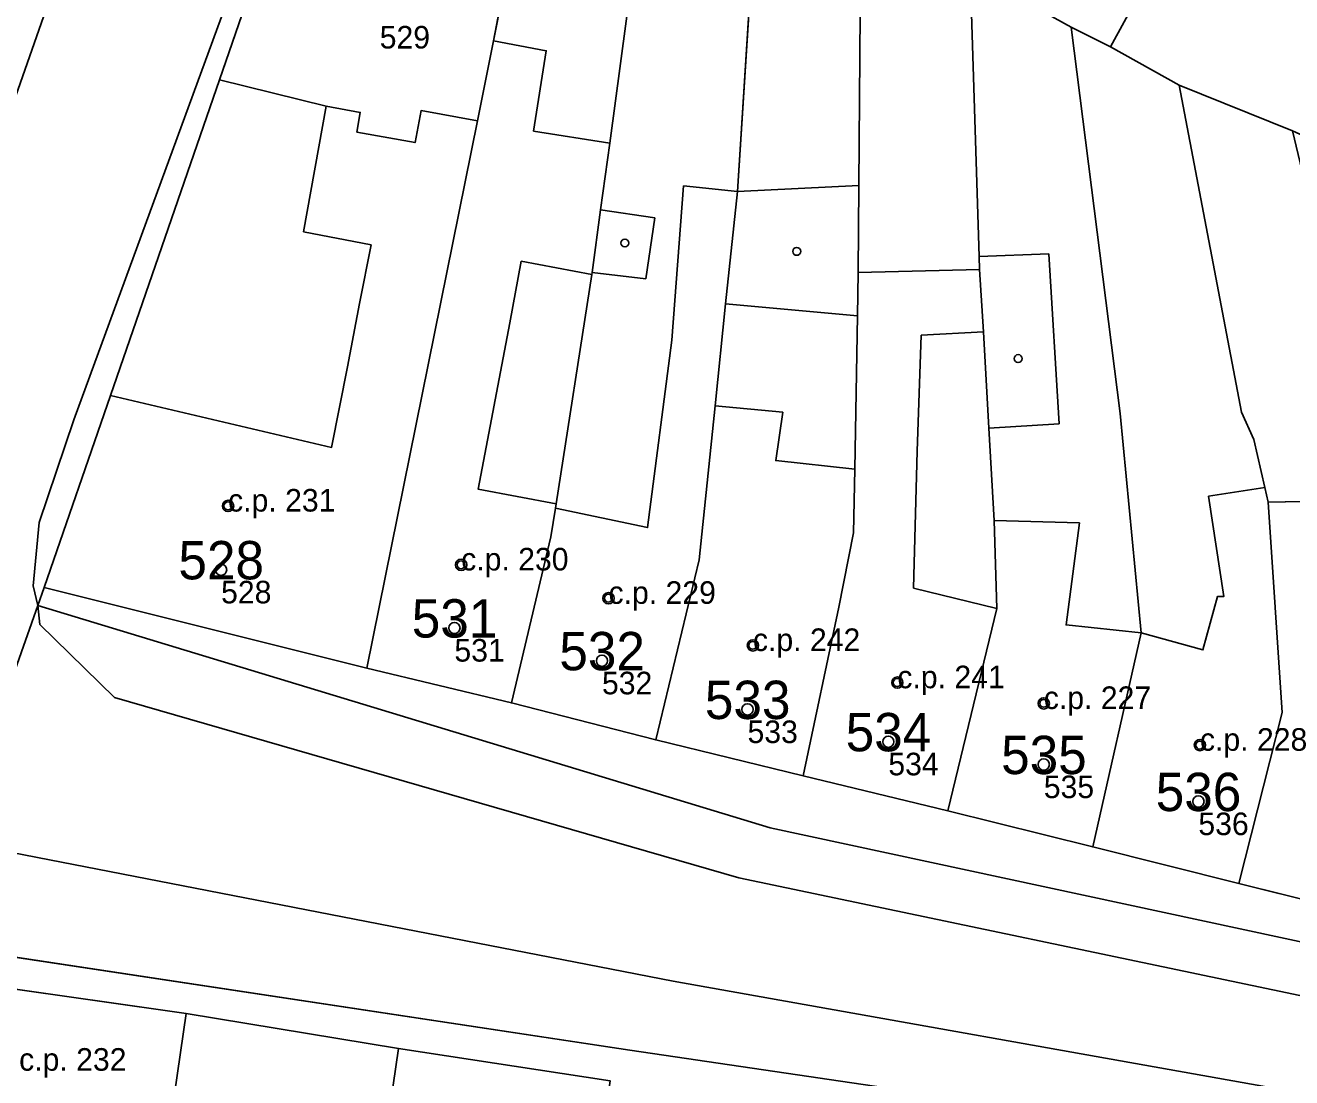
# Model space of a CAD drawing. Extents: x -603967 to -594699, y -1179315 to -1165625.
# Drawn here: x -598473.6 to -598417.5, y -1172472.5 to -1172425.8 of the extents above; entities that cross this region are included whole.
import ezdxf

# ---------------------------------------------------------------- set-up
doc = ezdxf.new("R2010")
doc.units = 0
for name, color, linetype in [('Definiční body', 7, 'Continuous'), ('Hranice parcel', 7, 'Continuous'), ('Parcelní čísla', 7, 'Continuous'), ('Polygon budovy', 7, 'Continuous'), ('Polygon parcely', 7, 'Continuous'), ('Vnitřní kresba', 7, 'Continuous'), ('Značky budov', 7, 'Continuous')]:
    doc.layers.add(name, color=color, linetype=linetype)

msp = doc.modelspace()

# ---------------------------------------------------------------- linework, layer by layer
at = {"layer": 'Definiční body'}
for centre in [(-598464.6, -1172447.11994), (-598454.27, -1172449.72994), (-598464.91, -1172449.94994), (-598447.74, -1172451.20994), (-598454.57, -1172452.52994), (-598441.34, -1172453.29994), (-598448.03, -1172453.97994), (-598434.94, -1172454.94994), (-598428.45, -1172455.86994), (-598441.58, -1172456.13994), (-598435.34, -1172457.56994), (-598421.53, -1172457.71994), (-598428.45, -1172458.57994), (-598421.6, -1172460.21994)]:
    msp.add_circle(centre, 0.25, dxfattribs=at)
at = {"layer": 'Hranice parcel'}
for p, q in [((-598417.51, -1172412.17), (-598425.49, -1172426.77)), ((-598460.12, -1172414.14), (-598464.98, -1172428.24)), ((-598452.83, -1172426.51), (-598451.23, -1172418.07)), ((-598442.03, -1172433.18), (-598441.13, -1172419.1)), ((-598427.24, -1172425.9), (-598431.71, -1172423.42)), ((-598425.49, -1172426.77), (-598427.24, -1172425.9)), ((-598453.54, -1172430.05), (-598452.83, -1172426.51)), ((-598422.45, -1172428.48), (-598425.49, -1172426.77)), ((-598417.43, -1172430.5), (-598422.45, -1172428.48)), ((-598458.45, -1172454.31), (-598453.54, -1172430.05)), ((-598472.75, -1172450.73), (-598473.03, -1172451.54)), ((-598458.45, -1172454.31), (-598472.75, -1172450.73)), ((-598440.57, -1172461.39), (-598473.03, -1172451.54)), ((-598426.28, -1172462.23), (-598424.13, -1172452.75)), ((-598452.04, -1172455.85), (-598458.45, -1172454.31)), ((-598445.65, -1172457.49), (-598452.04, -1172455.85)), ((-598439.11, -1172459.08), (-598445.65, -1172457.49)), ((-598432.7, -1172460.63), (-598439.11, -1172459.08)), ((-598426.28, -1172462.23), (-598432.7, -1172460.63)), ((-598419.8, -1172463.86), (-598426.28, -1172462.23)), ((-598413.56, -1172465.4), (-598419.8, -1172463.86)), ((-598446.8, -1172471.24), (-598478.32, -1172466.47)), ((-598478.82, -1172467.85), (-598466.46, -1172469.62)), ((-598466.46, -1172469.62), (-598457.05, -1172471.17)), ((-598457.05, -1172471.17), (-598447.66, -1172472.6))]:
    msp.add_line(p, q, dxfattribs=at)
for points in [[(-598448.46, -1172436.77), (-598448.09, -1172434), (-598447.68, -1172431.04), (-598445.79, -1172416.91)], [(-598439.11, -1172459.08), (-598437.53, -1172451.6), (-598436.88, -1172448.31), (-598436.83, -1172445.49), (-598436.71, -1172438.7), (-598436.67, -1172436.77), (-598436.64, -1172432.92), (-598436.56, -1172421.43)], [(-598431.3, -1172436.64), (-598431.32, -1172436.06), (-598431.71, -1172423.42)], [(-598424.13, -1172452.75), (-598425.07, -1172443.03), (-598427.24, -1172425.9)], [(-598464.98, -1172428.24), (-598469.81, -1172442.23), (-598472.75, -1172450.73)], [(-598453.54, -1172430.05), (-598456.05, -1172429.6), (-598456.31, -1172431.02), (-598458.89, -1172430.55), (-598458.74, -1172429.68), (-598460.25, -1172429.41), (-598464.98, -1172428.24)], [(-598419.14, -1172444.17), (-598419.69, -1172442.96), (-598422.45, -1172428.48)], [(-598445.65, -1172457.49), (-598443.72, -1172449.51), (-598443.02, -1172442.69), (-598442.55, -1172438.17), (-598442.03, -1172433.18)], [(-598452.04, -1172455.85), (-598450.29, -1172448.49), (-598450.09, -1172447.22), (-598450.06, -1172447.03), (-598448.48, -1172436.87), (-598448.46, -1172436.77)], [(-598430.88, -1172443.67), (-598431.12, -1172439.4), (-598431.3, -1172436.64)], [(-598432.7, -1172460.63), (-598430.53, -1172451.67), (-598430.65, -1172447.77), (-598430.88, -1172443.67)], [(-598419.8, -1172463.86), (-598417.88, -1172456.28), (-598418.5, -1172446.95), (-598418.65, -1172446.31), (-598419.14, -1172444.17)], [(-598473.03, -1172451.54), (-598474.96, -1172456.99), (-598475.96, -1172459.8)], [(-598402.17, -1172469.66), (-598414.39, -1172467.02), (-598440.57, -1172461.39)], [(-598466.46, -1172469.62), (-598467.77, -1172478.67), (-598468.66, -1172489.56), (-598468.71, -1172490.16), (-598468.82, -1172491.78), (-598468.91, -1172492.97), (-598469.24, -1172497.63), (-598469.53, -1172501.15)], [(-598457.05, -1172471.17), (-598458.64, -1172482.14), (-598459.45, -1172493.58), (-598460.06, -1172501.87)], [(-598398.38, -1172479.11), (-598418.69, -1172475.37), (-598446.8, -1172471.24)]]:
    msp.add_lwpolyline(points, dxfattribs=at)
at = {"layer": 'Polygon budovy'}
for points in [[(-598453.54, -1172430.05), (-598458.45, -1172454.31), (-598452.04, -1172455.85), (-598450.29, -1172448.49), (-598450.09, -1172447.22), (-598450.06, -1172447.03), (-598453.51, -1172446.38), (-598452.12, -1172439.01), (-598451.61, -1172436.28), (-598448.48, -1172436.87), (-598448.46, -1172436.77), (-598448.09, -1172434), (-598447.68, -1172431.04), (-598451.06, -1172430.51), (-598450.5, -1172426.95), (-598452.83, -1172426.51)], [(-598469.81, -1172442.23), (-598472.75, -1172450.73), (-598458.45, -1172454.31), (-598453.54, -1172430.05), (-598456.05, -1172429.6), (-598456.31, -1172431.02), (-598458.89, -1172430.55), (-598458.74, -1172429.68), (-598460.25, -1172429.41), (-598461.25, -1172434.97), (-598458.26, -1172435.55), (-598458.77, -1172438.15), (-598459.31, -1172440.95), (-598460.01, -1172444.53)], [(-598450.29, -1172448.49), (-598452.04, -1172455.85), (-598445.65, -1172457.49), (-598443.72, -1172449.51), (-598443.02, -1172442.69), (-598442.55, -1172438.17), (-598442.03, -1172433.18), (-598444.41, -1172432.94), (-598444.94, -1172439.78), (-598446.01, -1172448.08), (-598450.09, -1172447.22)], [(-598437.53, -1172451.6), (-598439.11, -1172459.08), (-598432.7, -1172460.63), (-598430.53, -1172451.67), (-598434.22, -1172450.76), (-598434.06, -1172444.69), (-598433.88, -1172439.56), (-598431.12, -1172439.4), (-598431.3, -1172436.64), (-598436.67, -1172436.77), (-598436.71, -1172438.7), (-598436.83, -1172445.49), (-598436.88, -1172448.31)], [(-598445.65, -1172457.49), (-598439.11, -1172459.08), (-598437.53, -1172451.6), (-598436.88, -1172448.31), (-598436.83, -1172445.49), (-598440.33, -1172445.11), (-598440.02, -1172442.97), (-598443.02, -1172442.69), (-598443.72, -1172449.51)], [(-598424.13, -1172452.75), (-598426.28, -1172462.23), (-598419.8, -1172463.86), (-598417.88, -1172456.28), (-598418.5, -1172446.95), (-598418.65, -1172446.31), (-598421.15, -1172446.69), (-598420.47, -1172451.13), (-598420.75, -1172451.13), (-598421.4, -1172453.5)], [(-598417.88, -1172456.28), (-598419.8, -1172463.86), (-598413.56, -1172465.4), (-598411.26, -1172456.24), (-598411.49, -1172456.18), (-598411.94, -1172457.94), (-598415.3, -1172457.07), (-598415.38, -1172453.07), (-598415.5, -1172446.89), (-598418.5, -1172446.95)], [(-598426.87, -1172447.87), (-598430.65, -1172447.77), (-598430.53, -1172451.67), (-598432.7, -1172460.63), (-598426.28, -1172462.23), (-598424.13, -1172452.75), (-598427.46, -1172452.39)], [(-598469.89, -1172506.15), (-598469.53, -1172501.15), (-598469.24, -1172497.63), (-598477.73, -1172497.08), (-598477.55, -1172489.32), (-598476.56, -1172489.45), (-598475.84, -1172477.45), (-598467.77, -1172478.67), (-598466.46, -1172469.62), (-598478.82, -1172467.85), (-598480.09, -1172476.79), (-598481.55, -1172505.4)], [(-598468.66, -1172489.56), (-598465.51, -1172489.89), (-598465.46, -1172489.57), (-598463.99, -1172489.71), (-598463.68, -1172486.1), (-598462.42, -1172486.19), (-598461.93, -1172481.68), (-598458.64, -1172482.14), (-598457.05, -1172471.17), (-598466.46, -1172469.62), (-598467.77, -1172478.67)], [(-598460.19, -1172503.74), (-598458.64, -1172503.84), (-598458.34, -1172500.27), (-598456.44, -1172500.39), (-598456.32, -1172498.45), (-598455.23, -1172480.43), (-598452.53, -1172480.67), (-598452.81, -1172482.65), (-598449.23, -1172483.18), (-598447.66, -1172472.6), (-598457.05, -1172471.17), (-598458.64, -1172482.14), (-598459.45, -1172493.58), (-598460.06, -1172501.87)]]:
    msp.add_lwpolyline(points, close=True, dxfattribs=at)
at = {"layer": 'Polygon parcely'}
for points in [[(-598474.96, -1172456.99), (-598473.03, -1172451.54), (-598472.75, -1172450.73), (-598469.81, -1172442.23), (-598464.98, -1172428.24), (-598460.12, -1172414.14), (-598458.96, -1172410.45), (-598457.84, -1172410.96), (-598456.32, -1172407.16), (-598452.31, -1172397.13)], [(-598341.61, -1172438.77), (-598351.16, -1172447.17), (-598359.7, -1172454.16), (-598366.26, -1172459.52), (-598371.85, -1172462.43), (-598378.96, -1172465.7), (-598384.66, -1172468.38), (-598391.37, -1172469.58), (-598402.17, -1172469.66), (-598414.39, -1172467.02), (-598440.57, -1172461.39), (-598473.03, -1172451.54), (-598474.96, -1172456.99), (-598475.96, -1172459.8), (-598476.39, -1172461.02), (-598478.32, -1172466.47), (-598446.8, -1172471.24), (-598418.69, -1172475.37)], [(-598413.56, -1172465.4), (-598419.8, -1172463.86), (-598426.28, -1172462.23), (-598432.7, -1172460.63), (-598439.11, -1172459.08), (-598445.65, -1172457.49), (-598452.04, -1172455.85), (-598458.45, -1172454.31), (-598472.75, -1172450.73), (-598473.03, -1172451.54), (-598440.57, -1172461.39), (-598414.39, -1172467.02)], [(-598418.69, -1172475.37), (-598446.8, -1172471.24), (-598478.32, -1172466.47), (-598478.82, -1172467.85), (-598466.46, -1172469.62), (-598457.05, -1172471.17), (-598447.66, -1172472.6)]]:
    msp.add_lwpolyline(points, dxfattribs=at)
for points in [[(-598456.32, -1172407.16), (-598454.1, -1172408.23), (-598455.71, -1172411.95), (-598450.52, -1172414.35), (-598445.79, -1172416.91), (-598441.13, -1172419.1), (-598436.56, -1172421.43), (-598431.71, -1172423.42), (-598427.24, -1172425.9), (-598425.49, -1172426.77), (-598417.51, -1172412.17), (-598431.49, -1172406.01), (-598441.79, -1172401.63), (-598448.23, -1172398.88), (-598452.31, -1172397.13)], [(-598408.97, -1172434.32), (-598406.21, -1172432.82), (-598402.16, -1172430.6), (-598399.14, -1172428.09), (-598397.17, -1172426.34), (-598395.1, -1172427.36), (-598393.21, -1172422.89), (-598417.51, -1172412.17), (-598425.49, -1172426.77), (-598422.45, -1172428.48), (-598417.43, -1172430.5)], [(-598452.83, -1172426.51), (-598451.23, -1172418.07), (-598460.12, -1172414.14), (-598464.98, -1172428.24), (-598460.25, -1172429.41), (-598458.74, -1172429.68), (-598458.89, -1172430.55), (-598456.31, -1172431.02), (-598456.05, -1172429.6), (-598453.54, -1172430.05)], [(-598450.52, -1172414.35), (-598451.23, -1172418.07), (-598452.83, -1172426.51), (-598453.54, -1172430.05), (-598458.45, -1172454.31), (-598452.04, -1172455.85), (-598450.29, -1172448.49), (-598450.09, -1172447.22), (-598450.06, -1172447.03), (-598448.48, -1172436.87), (-598448.46, -1172436.77), (-598448.09, -1172434), (-598447.68, -1172431.04), (-598445.79, -1172416.91)], [(-598442.03, -1172433.18), (-598441.13, -1172419.1), (-598445.79, -1172416.91), (-598447.68, -1172431.04), (-598448.09, -1172434), (-598448.46, -1172436.77), (-598448.48, -1172436.87), (-598450.06, -1172447.03), (-598450.09, -1172447.22), (-598450.29, -1172448.49), (-598452.04, -1172455.85), (-598445.65, -1172457.49), (-598443.72, -1172449.51), (-598443.02, -1172442.69), (-598442.55, -1172438.17)], [(-598436.88, -1172448.31), (-598436.83, -1172445.49), (-598436.71, -1172438.7), (-598436.67, -1172436.77), (-598436.64, -1172432.92), (-598436.56, -1172421.43), (-598441.13, -1172419.1), (-598442.03, -1172433.18), (-598442.55, -1172438.17), (-598443.02, -1172442.69), (-598443.72, -1172449.51), (-598445.65, -1172457.49), (-598439.11, -1172459.08), (-598437.53, -1172451.6)], [(-598431.71, -1172423.42), (-598436.56, -1172421.43), (-598436.64, -1172432.92), (-598436.67, -1172436.77), (-598436.71, -1172438.7), (-598436.83, -1172445.49), (-598436.88, -1172448.31), (-598437.53, -1172451.6), (-598439.11, -1172459.08), (-598432.7, -1172460.63), (-598430.53, -1172451.67), (-598430.65, -1172447.77), (-598430.88, -1172443.67), (-598431.12, -1172439.4), (-598431.3, -1172436.64), (-598431.32, -1172436.06)], [(-598425.07, -1172443.03), (-598427.24, -1172425.9), (-598431.71, -1172423.42), (-598431.32, -1172436.06), (-598431.3, -1172436.64), (-598431.12, -1172439.4), (-598430.88, -1172443.67), (-598430.65, -1172447.77), (-598430.53, -1172451.67), (-598432.7, -1172460.63), (-598426.28, -1172462.23), (-598424.13, -1172452.75)], [(-598427.24, -1172425.9), (-598425.07, -1172443.03), (-598424.13, -1172452.75), (-598426.28, -1172462.23), (-598419.8, -1172463.86), (-598417.88, -1172456.28), (-598418.5, -1172446.95), (-598418.65, -1172446.31), (-598419.14, -1172444.17), (-598419.69, -1172442.96), (-598422.45, -1172428.48), (-598425.49, -1172426.77)], [(-598458.45, -1172454.31), (-598453.54, -1172430.05), (-598456.05, -1172429.6), (-598456.31, -1172431.02), (-598458.89, -1172430.55), (-598458.74, -1172429.68), (-598460.25, -1172429.41), (-598464.98, -1172428.24), (-598469.81, -1172442.23), (-598472.75, -1172450.73)], [(-598413.92, -1172445.14), (-598414.42, -1172443.04), (-598414.99, -1172440.67), (-598417.43, -1172430.5), (-598422.45, -1172428.48), (-598419.69, -1172442.96), (-598419.14, -1172444.17), (-598418.65, -1172446.31), (-598418.5, -1172446.95), (-598417.88, -1172456.28), (-598419.8, -1172463.86), (-598413.56, -1172465.4), (-598411.26, -1172456.24), (-598413.33, -1172447.61)], [(-598466.46, -1172469.62), (-598478.82, -1172467.85), (-598480.09, -1172476.79), (-598481.55, -1172505.4), (-598469.89, -1172506.15), (-598469.53, -1172501.15), (-598469.24, -1172497.63), (-598468.91, -1172492.97), (-598468.82, -1172491.78), (-598468.71, -1172490.16), (-598468.66, -1172489.56), (-598467.77, -1172478.67)], [(-598466.46, -1172469.62), (-598467.77, -1172478.67), (-598468.66, -1172489.56), (-598468.71, -1172490.16), (-598468.82, -1172491.78), (-598468.91, -1172492.97), (-598469.24, -1172497.63), (-598469.53, -1172501.15), (-598460.06, -1172501.87), (-598459.45, -1172493.58), (-598458.64, -1172482.14), (-598457.05, -1172471.17)], [(-598457.05, -1172471.17), (-598458.64, -1172482.14), (-598459.45, -1172493.58), (-598460.06, -1172501.87), (-598460.19, -1172503.74), (-598460.24, -1172504.6), (-598460.28, -1172505.13), (-598461.03, -1172515.99), (-598455.77, -1172516.28), (-598455.41, -1172511.28), (-598451.18, -1172511.49), (-598450.87, -1172506.84), (-598450.68, -1172503.99), (-598450.39, -1172499.72), (-598450.13, -1172495.81), (-598449.85, -1172491.67), (-598449.23, -1172483.18), (-598447.66, -1172472.6)]]:
    msp.add_lwpolyline(points, close=True, dxfattribs=at)
at = {"layer": 'Vnitřní kresba'}
for p, q in [((-598468.11, -1172412.14), (-598480.77, -1172448.13)), ((-598471.44, -1172443.31), (-598460.7, -1172413.99)), ((-598452.83, -1172426.51), (-598450.5, -1172426.95)), ((-598451.06, -1172430.51), (-598450.5, -1172426.95)), ((-598460.25, -1172429.41), (-598461.25, -1172434.97)), ((-598447.68, -1172431.04), (-598451.06, -1172430.51)), ((-598444.94, -1172439.78), (-598444.41, -1172432.94)), ((-598442.03, -1172433.18), (-598444.41, -1172432.94)), ((-598436.64, -1172432.92), (-598442.03, -1172433.18)), ((-598448.09, -1172434), (-598445.69, -1172434.35)), ((-598445.69, -1172434.35), (-598446.09, -1172437.06)), ((-598461.25, -1172434.97), (-598458.26, -1172435.55)), ((-598458.26, -1172435.55), (-598458.77, -1172438.15)), ((-598431.32, -1172436.06), (-598428.23, -1172435.95)), ((-598428.23, -1172435.95), (-598427.77, -1172443.48)), ((-598452.12, -1172439.01), (-598451.61, -1172436.28)), ((-598448.48, -1172436.87), (-598451.61, -1172436.28)), ((-598446.09, -1172437.06), (-598448.46, -1172436.77)), ((-598431.3, -1172436.64), (-598436.67, -1172436.77)), ((-598458.77, -1172438.15), (-598459.31, -1172440.95)), ((-598442.55, -1172438.17), (-598436.71, -1172438.7)), ((-598452.12, -1172439.01), (-598453.51, -1172446.38)), ((-598446.01, -1172448.08), (-598444.94, -1172439.78)), ((-598433.88, -1172439.56), (-598434.06, -1172444.69)), ((-598431.12, -1172439.4), (-598433.88, -1172439.56)), ((-598460.01, -1172444.53), (-598459.31, -1172440.95)), ((-598469.81, -1172442.23), (-598460.01, -1172444.53)), ((-598440.02, -1172442.97), (-598443.02, -1172442.69)), ((-598472.97, -1172447.85), (-598471.44, -1172443.31)), ((-598440.02, -1172442.97), (-598440.33, -1172445.11)), ((-598427.77, -1172443.48), (-598430.88, -1172443.67)), ((-598434.22, -1172450.76), (-598434.06, -1172444.69)), ((-598436.83, -1172445.49), (-598440.33, -1172445.11)), ((-598453.51, -1172446.38), (-598450.06, -1172447.03)), ((-598421.15, -1172446.69), (-598418.65, -1172446.31)), ((-598420.47, -1172451.13), (-598421.15, -1172446.69)), ((-598450.09, -1172447.22), (-598446.01, -1172448.08)), ((-598415.5, -1172446.89), (-598418.5, -1172446.95)), ((-598426.87, -1172447.87), (-598430.65, -1172447.77)), ((-598473.24, -1172450.66), (-598472.97, -1172447.85)), ((-598426.87, -1172447.87), (-598427.46, -1172452.39)), ((-598473.03, -1172451.54), (-598473.24, -1172450.66)), ((-598430.53, -1172451.67), (-598434.22, -1172450.76)), ((-598421.4, -1172453.5), (-598420.75, -1172451.13)), ((-598420.75, -1172451.13), (-598420.47, -1172451.13)), ((-598472.94, -1172452.37), (-598473.03, -1172451.54)), ((-598469.64, -1172455.61), (-598472.94, -1172452.37)), ((-598424.13, -1172452.75), (-598427.46, -1172452.39)), ((-598421.4, -1172453.5), (-598424.13, -1172452.75)), ((-598469.64, -1172455.61), (-598441.97, -1172463.6)), ((-598444.87, -1172468.18), (-598474.73, -1172462.38)), ((-598441.97, -1172463.6), (-598415.49, -1172469.15)), ((-598417.5, -1172473.06), (-598444.87, -1172468.18))]:
    msp.add_line(p, q, dxfattribs=at)
at = {"layer": 'Značky budov'}
for centre in [(-598447.0168, -1172435.46916), (-598439.3968, -1172435.83916), (-598429.5868, -1172440.58916), (-598464.6068, -1172447.11916), (-598454.2768, -1172449.72916), (-598447.7468, -1172451.20916), (-598441.3468, -1172453.29916), (-598434.9468, -1172454.94916), (-598428.4568, -1172455.86916), (-598421.5368, -1172457.71916)]:
    msp.add_circle(centre, 0.175, dxfattribs=at)

# ---------------------------------------------------------------- texts
at = {"layer": 'Definiční body'}
for s, p in [('529', (-598457.88, -1172426.849)), ('c.p. 231', (-598464.6, -1172447.37)), ('c.p. 230', (-598454.27, -1172449.98)), ('528', (-598464.91, -1172451.439)), ('c.p. 229', (-598447.74, -1172451.46)), ('c.p. 242', (-598441.34, -1172453.55)), ('531', (-598454.57, -1172454.019)), ('532', (-598448.03, -1172455.469)), ('c.p. 241', (-598434.94, -1172455.2)), ('c.p. 227', (-598428.45, -1172456.12)), ('533', (-598441.58, -1172457.629)), ('c.p. 228', (-598421.53, -1172457.97)), ('534', (-598435.34, -1172459.059)), ('535', (-598428.45, -1172460.069)), ('536', (-598421.6, -1172461.709)), ('c.p. 232', (-598473.86, -1172472.15))]:
    msp.add_text(s, height=0.999996, dxfattribs=at).set_placement(p)
at = {"layer": 'Parcelní čísla'}
for s, p in [('528', (-598466.8, -1172450.375)), ('531', (-598456.46, -1172452.955)), ('532', (-598449.92, -1172454.405)), ('533', (-598443.47, -1172456.565)), ('534', (-598437.23, -1172457.995)), ('535', (-598430.34, -1172459.005)), ('536', (-598423.49, -1172460.645))]:
    msp.add_text(s, height=1.699998, dxfattribs=at).set_placement(p)

doc.saveas('drawing.dxf')
